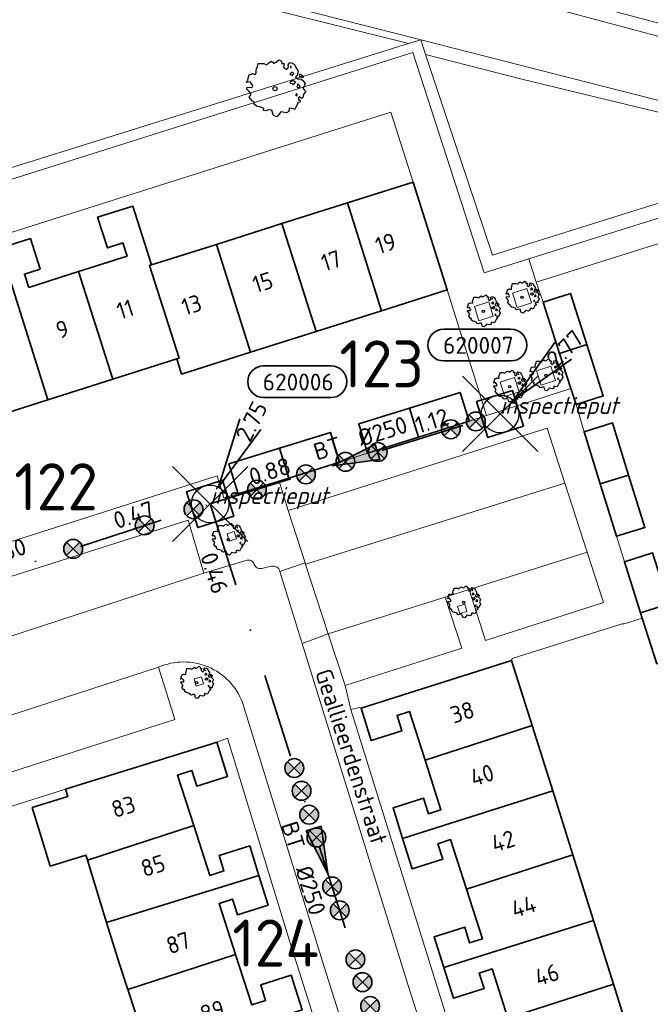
# Model space of a CAD drawing. Header units: metres. Extents: x 152391 to 157968, y 462336 to 467280.
# Tile 665 of 736: x 156860 to 156910, y 464745 to 464823. Entities that reach past the tile are written whole.
import ezdxf
from ezdxf.enums import TextEntityAlignment as Align

# ---------------------------------------------------------------- set-up
doc = ezdxf.new("R2010")
doc.units = ezdxf.units.M
doc.header["$LTSCALE"] = 0.75
doc.header["$PDMODE"] = 3
doc.header["$PDSIZE"] = 3
doc.linetypes.add('RI-VWA_BETON', pattern=[19, 9, -5, 0, -5])
doc.layers.get('0').update_dxf_attribs({"lineweight": 25})
doc.layers.get('defpoints').update_dxf_attribs({"lineweight": 25})
for name, color, linetype, lineweight in [('B-GV-GR-BOOM-S', 252, 'Continuous', 25), ('B-WE-GR-BEPLANTING_CULTUUR_BOSPLANTSOEN-GV', 251, 'Continuous', 18), ('B-WE-GR-GROENVOORZIENING-GV', 251, 'Continuous', 18), ('B-WE-GR-HAAG-GV', 251, 'Continuous', 13), ('B-WE-OG-BEBOUWING-GV', 6, 'Continuous', 35), ('B-WE-OG-BEBOUWING-T18', 1, 'Continuous', 18), ('B-WE-OG-TOPOGRAFIE-T18', 1, 'Continuous', 18), ('B-WE-OG-WATER_SLOOT-GV', 251, 'Continuous', 18), ('B-WE-VH-VERHARDING_BETONSTRAATSTEEN-GV', 251, 'Continuous', 18), ('B-WE-VH-VERHARDING_TEGEL-GV', 251, 'Continuous', 18), ('N-OI-RI-T50', 130, 'Continuous', 50), ('N-OI-RI-VWA_PUTNUMMER-S @ 0.75', 36, 'Continuous', 35), ('N-OI-RI-VWA_RIOOLPUT_INSPECTIEPUT-S', 36, 'Continuous', 35), ('N-OI-RI-VWA_STROOMRICHTING-S @ 0.75', 36, 'Continuous', 35), ('N-OI-RI-VWA_TRANSPORTLEIDING_BETON_250-G', 36, 'RI-VWA_BETON', 35)]:
    doc.layers.add(name, color=color, linetype=linetype, lineweight=lineweight)
doc.layers.add('inspectieput', color=7, linetype='Continuous', plot=False)
doc.layers.add('N-OI-RI-VRIJVERVAL_HULPSTUK-S', color=210, linetype='Continuous', lineweight=35, plot=False)
doc.styles.add('NLCS-ISO', font='isocpeur.ttf')
doc.styles.add('NLCS-ISO-M750-T18', font='NLCS-ISO.ttf', dxfattribs={"height": 1.35})
doc.styles.add('NLCS-ISO-M750-T18_CURSIEF', font='NLCS-ISO.ttf', dxfattribs={"oblique": 15, "height": 1.35})
doc.styles.add('NLCS-ISO-M750-T50', font='NLCS-ISO.ttf', dxfattribs={"height": 3.75})

# ---------------------------------------------------------------- blocks, each defined once
blk = doc.blocks.new('*U75')
at = {"ltscale": 0.1}
blk.add_hatch(color=256, dxfattribs=at).paths.add_polyline_path([(2.5, 0), (-2.5, -0.83), (-2.5, 0.83)])
at = {"ltscale": 0.1, "flags": 128}
blk.add_lwpolyline([(2.5, 0), (-2.5, -0.83), (-2.5, 0.83)], close=True, dxfattribs=at)
at = {"ltscale": 0.1, "style": 'NLCS-ISO'}
for tag, p in [('BOBL', (-29.37, -3.24)), ('MAT', (-1, -3.74))]:
    blk.add_attdef(tag, text='', height=1.8, dxfattribs=at).set_placement(p, align=Align.BOTTOM_RIGHT)
for tag, p in [('BOBR', (28.42, -3.23)), ('DIA', (1, -3.74))]:
    blk.add_attdef(tag, text='', height=1.8, dxfattribs=at).set_placement(p, align=Align.BOTTOM_LEFT)
at = {"layer": 'defpoints', "ltscale": 0.1, "style": 'NLCS-ISO', "flags": 1}
blk.add_attdef('JVA', text='', height=1.8, dxfattribs=at).set_placement((0, -1), align=Align.TOP_CENTER)
blk = doc.blocks.new('B-SRI-PUT_VWA-SO')
at = {"flags": 128}
blk.add_lwpolyline([(-2, 2), (2, 2), (2, -2), (-2, -2)], close=True, dxfattribs=at)
at = {"lineweight": -3, "flags": 128}
blk.add_lwpolyline([(2, -2), (2, 2), (-2, 2), (-2, -2)], close=True, dxfattribs=at)
at = {"lineweight": -3}
blk.add_circle((0, 0), 2, dxfattribs=at)
blk = doc.blocks.new('*U280')
for q in [(5.83, 7.6), (7.6, 5.83)]:
    blk.add_line((1.41, 1.41), q)
blk.add_lwpolyline([(1.16, 9.01), (-5.99, 9.01, 1), (-5.99, 5.63), (1.16, 5.63, 1)], format="xyb", close=True)
at = {"ltscale": 0.1, "style": 'NLCS-ISO'}
blk.add_attdef('PUTHGT', text='', height=1.8, rotation=45, dxfattribs=at).set_placement((5.39, 5.43), align=Align.MIDDLE_LEFT)
blk.add_attdef('PUTNR', text='', height=1.8, dxfattribs=at).set_placement((-2.31, 7.29), align=Align.MIDDLE_CENTER)
blk = doc.blocks.new('*U279')
for q in [(3.16, 9.04), (5.4, 7.92)]:
    blk.add_line((0.9, 1.79), q)
blk.add_lwpolyline([(12.85, 14.69), (5.69, 14.69, 1), (5.69, 11.3), (12.85, 11.3, 1)], format="xyb", close=True)
at = {"ltscale": 0.1, "style": 'NLCS-ISO'}
blk.add_attdef('PUTHGT', text='', height=1.8, rotation=63.2255, dxfattribs=at).set_placement((3.42, 6.84), align=Align.MIDDLE_LEFT)
blk.add_attdef('PUTNR', text='', height=1.8, dxfattribs=at).set_placement((9.37, 12.96), align=Align.MIDDLE_CENTER)
blk = doc.blocks.new('*U76')
at = {"ltscale": 0.1}
blk.add_hatch(color=256, dxfattribs=at).paths.add_polyline_path([(-2.5, 0), (2.5, -0.83), (2.5, 0.83)])
at = {"ltscale": 0.1, "flags": 128}
blk.add_lwpolyline([(-2.5, 0), (2.5, -0.83), (2.5, 0.83)], close=True, dxfattribs=at)
at = {"ltscale": 0.1, "style": 'NLCS-ISO'}
for tag, p in [('BOBL', (-6.81, 0)), ('MAT', (-1, 0.5))]:
    blk.add_attdef(tag, text='', height=1.8, dxfattribs=at).set_placement(p, align=Align.BOTTOM_RIGHT)
for tag, p in [('DIA', (1, 0.5)), ('BOBR', (7.22, 0))]:
    blk.add_attdef(tag, text='', height=1.8, dxfattribs=at).set_placement(p, align=Align.BOTTOM_LEFT)
at = {"layer": 'defpoints', "ltscale": 0.1, "style": 'NLCS-ISO', "flags": 1}
blk.add_attdef('JVA', text='', height=1.8, dxfattribs=at).set_placement((0, -1), align=Align.TOP_CENTER)
blk = doc.blocks.new('*U77')
at = {"ltscale": 0.1}
blk.add_hatch(color=256, dxfattribs=at).paths.add_polyline_path([(2.5, 0), (-2.5, -0.83), (-2.5, 0.83)])
at = {"ltscale": 0.1, "flags": 128}
blk.add_lwpolyline([(2.5, 0), (-2.5, -0.83), (-2.5, 0.83)], close=True, dxfattribs=at)
at = {"ltscale": 0.1, "style": 'NLCS-ISO'}
for tag, p in [('BOBL', (-17.04, 0)), ('MAT', (-1, 0.5))]:
    blk.add_attdef(tag, text='', height=1.8, dxfattribs=at).set_placement(p, align=Align.BOTTOM_RIGHT)
for tag, p in [('DIA', (1, 0.5)), ('BOBR', (16.1, 0))]:
    blk.add_attdef(tag, text='', height=1.8, dxfattribs=at).set_placement(p, align=Align.BOTTOM_LEFT)
at = {"layer": 'defpoints', "ltscale": 0.1, "style": 'NLCS-ISO', "flags": 1}
blk.add_attdef('JVA', text='', height=1.8, dxfattribs=at).set_placement((0, -1), align=Align.TOP_CENTER)
blk = doc.blocks.new('SRI-HULP')
h = blk.add_hatch(color=256)
h.dxf.hatch_style = 1
h.paths.add_polyline_path([(-0.71, 0.71, 0.198912), (-1, 0, 0.198912), (-0.71, -0.71), (0, 0)])
h = blk.add_hatch(color=256)
h.dxf.hatch_style = 1
h.paths.add_polyline_path([(1, 0, 0.198912), (0.71, 0.71), (0, 0), (0.71, -0.71, 0.198912)])
for p, q in [((-0.71, 0.71), (0.71, -0.71)), ((-0.71, -0.71), (0.71, 0.71))]:
    blk.add_line(p, q)
blk.add_circle((0, 0), 1)
blk = doc.blocks.new('ACMAP_ANN_TEMPLATE_type knoop')
at = {"layer": 'defpoints', "style": 'NLCS-ISO-M750-T18_CURSIEF', "oblique": 15}
blk.add_attdef('type_knoop', (0, 0), '', height=1.35, dxfattribs=at)
blk = doc.blocks.new('SGR-BOOM_31_50')
at = {"linetype": 'Continuous'}
for p, q in [((-1.51, 1.451), (-1.479, 1.582)), ((-1.479, 1.582), (-1.402, 1.78)), ((-1.402, 1.78), (-1.355, 1.999)), ((-1.355, 1.999), (-0.89, 1.999)), ((-0.89, 1.999), (-0.688, 1.911)), ((-0.688, 1.911), (-0.626, 1.933)), ((-0.626, 1.933), (-0.487, 2.064)), ((-0.487, 2.064), (-0.301, 2.196)), ((-0.301, 2.196), (-0.177, 2.108)), ((-0.177, 2.108), (-0.084, 2.02)), ((-0.084, 2.02), (0.087, 2.108)), ((0.087, 2.108), (0.273, 2.283)), ((0.273, 2.283), (0.351, 2.305)), ((0.351, 2.305), (0.444, 2.261)), ((0.444, 2.261), (0.521, 2.196)), ((0.537, 2.042), (0.506, 1.999)), ((0.506, 1.999), (0.707, 2.02)), ((0.521, 2.196), (0.537, 2.042)), ((0.723, 1.977), (0.676, 1.714)), ((0.676, 1.714), (0.754, 1.648)), ((0.707, 2.02), (0.723, 1.977)), ((0.754, 1.648), (0.924, 1.539)), ((0.924, 1.539), (1.002, 1.604)), ((1.002, 1.604), (1.064, 1.714)), ((1.048, 1.867), (1.188, 2.086)), ((1.064, 1.714), (1.048, 1.867)), ((1.188, 2.086), (1.358, 2.042)), ((1.296, 1.823), (1.234, 1.78)), ((1.234, 1.78), (1.265, 1.67)), ((1.265, 1.67), (1.281, 1.648)), ((1.281, 1.692), (1.296, 1.823)), ((1.358, 2.042), (1.545, 1.933)), ((1.545, 1.933), (1.669, 1.692)), ((1.669, 1.692), (1.839, 1.407)), ((-2.177, 0.772), (-2.038, 1.166)), ((-2.038, 1.166), (-1.944, 1.144)), ((-1.944, 1.144), (-1.789, 1.21)), ((-1.789, 1.21), (-1.572, 1.144)), ((-1.572, 1.144), (-1.495, 1.232)), ((-1.495, 1.232), (-1.51, 1.451)), ((1.25, 1.21), (1.188, 1.166)), ((1.188, 1.166), (1.234, 1.101)), ((1.234, 1.101), (1.312, 1.122)), ((1.296, 1.298), (1.25, 1.21)), ((1.374, 1.298), (1.296, 1.298)), ((1.312, 1.122), (1.374, 1.035)), ((1.436, 1.254), (1.374, 1.298)), ((1.374, 1.035), (1.436, 1.122)), ((1.498, 1.166), (1.436, 1.254)), ((1.436, 1.122), (1.498, 1.166)), ((1.762, 1.057), (1.638, 0.925)), ((1.638, 0.925), (1.7, 0.838)), ((1.7, 0.838), (1.839, 0.75)), ((1.839, 1.407), (1.762, 1.057)), ((1.839, 0.75), (1.917, 0.794)), ((1.963, 1.144), (1.917, 1.079)), ((1.917, 1.079), (1.948, 0.991)), ((1.917, 0.794), (2.087, 0.75)), ((1.948, 0.991), (2.041, 0.925)), ((2.056, 1.144), (1.963, 1.144)), ((2.041, 0.969), (2.18, 0.903)), ((2.041, 0.925), (2.056, 0.969)), ((2.165, 1.013), (2.056, 1.144)), ((2.304, 0.947), (2.165, 1.013)), ((2.18, 0.903), (2.304, 0.947)), ((-2.27, 0.487), (-2.208, 0.641)), ((-1.991, 0.553), (-2.27, 0.487)), ((-2.239, -0.038), (-2.224, 0.115)), ((-2.224, 0.115), (-1.851, 0.093)), ((-2.208, 0.641), (-2.131, 0.706)), ((-2.131, 0.706), (-2.177, 0.772)), ((-1.898, 0.444), (-1.991, 0.553)), ((-1.774, 0.246), (-1.898, 0.444)), ((-1.851, 0.093), (-1.774, 0.246)), ((1.234, 0.553), (1.188, 0.444)), ((1.188, 0.444), (1.374, 0.422)), ((1.405, 0.619), (1.234, 0.553)), ((1.374, 0.422), (1.483, 0.334)), ((1.483, 0.619), (1.405, 0.619)), ((1.622, 0.531), (1.483, 0.619)), ((1.483, 0.334), (1.607, 0.487)), ((1.607, 0.487), (1.653, 0.553)), ((1.793, 0.246), (1.746, 0.137)), ((1.911, 0.065), (1.746, 0.137)), ((1.808, 0.4), (1.793, 0.312)), ((1.793, 0.312), (1.793, 0.246)), ((1.901, 0.312), (1.808, 0.4)), ((1.963, 0.268), (1.901, 0.312)), ((1.911, 0.065), (2.01, 0.181)), ((2.01, 0.181), (1.963, 0.268)), ((2.087, 0.75), (2.18, 0.684)), ((2.18, 0.684), (2.413, 0.422)), ((2.289, 0.137), (2.227, 0.049)), ((2.227, 0.049), (2.351, -0.126)), ((2.413, 0.422), (2.289, 0.137)), ((-2.053, -0.235), (-2.239, -0.038)), ((-2.069, -0.673), (-1.991, -0.564)), ((-1.805, -1.002), (-2.069, -0.673)), ((-1.913, -0.433), (-2.053, -0.235)), ((-1.991, -0.564), (-1.913, -0.433)), ((1.715, -0.389), (1.653, -0.476)), ((1.653, -0.476), (1.669, -0.564)), ((1.684, -0.564), (1.777, -0.542)), ((1.777, -0.454), (1.715, -0.389)), ((1.777, -0.542), (1.777, -0.454)), ((1.948, -0.63), (1.855, -0.783)), ((1.855, -0.783), (1.901, -0.849)), ((2.103, -0.783), (1.948, -0.63)), ((2.211, -0.695), (2.103, -0.783)), ((2.242, -0.564), (2.211, -0.695)), ((2.289, -0.411), (2.242, -0.564)), ((2.459, -0.235), (2.289, -0.411)), ((2.351, -0.126), (2.459, -0.235)), ((-1.665, -1.046), (-1.805, -1.002)), ((-1.696, -1.199), (-1.665, -1.046)), ((-1.479, -1.396), (-1.696, -1.199)), ((-1.216, -1.44), (-1.479, -1.396)), ((-0.89, -1.571), (-1.216, -1.44)), ((1.126, -1.55), (1.11, -1.812)), ((1.374, -1.571), (1.126, -1.55)), ((1.715, -1.352), (1.576, -1.659)), ((1.808, -1.177), (1.715, -1.352)), ((1.824, -1.112), (1.808, -1.177)), ((1.979, -1.068), (1.824, -1.112)), ((1.901, -0.849), (1.994, -0.936)), ((1.994, -0.936), (1.979, -1.068)), ((-0.906, -1.725), (-0.89, -1.571)), ((-0.735, -1.769), (-0.906, -1.725)), ((-0.533, -1.681), (-0.735, -1.769)), ((-0.254, -1.703), (-0.533, -1.681)), ((-0.208, -1.9), (-0.254, -1.703)), ((-0.177, -1.988), (-0.208, -1.9)), ((-0.13, -2.141), (-0.177, -1.988)), ((0.149, -2.229), (-0.13, -2.141)), ((0.335, -2.031), (0.149, -2.229)), ((0.475, -1.834), (0.335, -2.031)), ((0.909, -1.922), (0.475, -1.834)), ((1.11, -1.812), (0.909, -1.922)), ((1.576, -1.659), (1.374, -1.571))]:
    blk.add_line(p, q, dxfattribs=at)
blk.add_circle((0, 0), 0.169, dxfattribs=at)
blk = doc.blocks.new('SGR-BOOM_0_20')
at = {"linetype": 'Continuous'}
for p, q in [((-0.85, 0.816), (-0.832, 0.89)), ((-0.841, 0.693), (-0.85, 0.816)), ((-0.832, 0.89), (-0.788, 1.001)), ((-0.788, 1.001), (-0.762, 1.124)), ((-0.762, 1.124), (-0.501, 1.124)), ((-0.501, 1.124), (-0.387, 1.075)), ((-0.387, 1.075), (-0.352, 1.087)), ((-0.352, 1.087), (-0.274, 1.161)), ((-0.274, 1.161), (-0.169, 1.235)), ((-0.169, 1.235), (-0.099, 1.186)), ((-0.099, 1.186), (-0.047, 1.137)), ((-0.047, 1.137), (0.049, 1.186)), ((0.049, 1.186), (0.154, 1.284)), ((0.154, 1.284), (0.197, 1.297)), ((0.197, 1.297), (0.25, 1.272)), ((0.25, 1.272), (0.293, 1.235)), ((0.302, 1.149), (0.284, 1.124)), ((0.284, 1.124), (0.398, 1.137)), ((0.293, 1.235), (0.302, 1.149)), ((0.407, 1.112), (0.38, 0.964)), ((0.38, 0.964), (0.424, 0.927)), ((0.398, 1.137), (0.407, 1.112)), ((0.424, 0.927), (0.52, 0.865)), ((0.52, 0.865), (0.564, 0.902)), ((0.564, 0.902), (0.598, 0.964)), ((0.59, 1.05), (0.668, 1.173)), ((0.598, 0.964), (0.59, 1.05)), ((0.668, 1.173), (0.764, 1.149)), ((0.729, 1.026), (0.694, 1.001)), ((0.694, 1.001), (0.712, 0.939)), ((0.712, 0.939), (0.721, 0.927)), ((0.721, 0.952), (0.729, 1.026)), ((0.764, 1.149), (0.869, 1.087)), ((0.869, 1.087), (0.939, 0.952)), ((0.939, 0.952), (1.035, 0.792)), ((1.035, 0.792), (0.991, 0.594)), ((-1.277, 0.274), (-1.242, 0.36)), ((-1.12, 0.311), (-1.277, 0.274)), ((-1.259, -0.022), (-1.251, 0.065)), ((-1.251, 0.065), (-1.041, 0.052)), ((-1.242, 0.36), (-1.198, 0.397)), ((-1.225, 0.434), (-1.146, 0.656)), ((-1.198, 0.397), (-1.225, 0.434)), ((-1.146, 0.656), (-1.094, 0.644)), ((-1.068, 0.249), (-1.12, 0.311)), ((-1.094, 0.644), (-1.007, 0.681)), ((-0.998, 0.139), (-1.068, 0.249)), ((-1.041, 0.052), (-0.998, 0.139)), ((-1.007, 0.681), (-0.884, 0.644)), ((-0.884, 0.644), (-0.841, 0.693)), ((0.703, 0.681), (0.668, 0.656)), ((0.668, 0.656), (0.694, 0.619)), ((0.694, 0.311), (0.668, 0.249)), ((0.668, 0.249), (0.773, 0.237)), ((0.694, 0.619), (0.738, 0.631)), ((0.79, 0.348), (0.694, 0.311)), ((0.729, 0.73), (0.703, 0.681)), ((0.773, 0.73), (0.729, 0.73)), ((0.738, 0.631), (0.773, 0.582)), ((0.808, 0.705), (0.773, 0.73)), ((0.773, 0.582), (0.808, 0.631)), ((0.773, 0.237), (0.834, 0.188)), ((0.834, 0.348), (0.79, 0.348)), ((0.843, 0.656), (0.808, 0.705)), ((0.808, 0.631), (0.843, 0.656)), ((0.912, 0.299), (0.834, 0.348)), ((0.834, 0.188), (0.904, 0.274)), ((0.904, 0.274), (0.93, 0.311)), ((0.991, 0.594), (0.921, 0.521)), ((0.921, 0.521), (0.956, 0.471)), ((0.956, 0.471), (1.035, 0.422)), ((1.008, 0.139), (0.982, 0.077)), ((1.075, 0.037), (0.982, 0.077)), ((1.017, 0.225), (1.008, 0.176)), ((1.008, 0.176), (1.008, 0.139)), ((1.069, 0.176), (1.017, 0.225)), ((1.035, 0.422), (1.078, 0.447)), ((1.104, 0.151), (1.069, 0.176)), ((1.075, 0.037), (1.13, 0.102)), ((1.104, 0.644), (1.078, 0.607)), ((1.078, 0.607), (1.096, 0.557)), ((1.078, 0.447), (1.174, 0.422)), ((1.096, 0.557), (1.148, 0.521)), ((1.157, 0.644), (1.104, 0.644)), ((1.13, 0.102), (1.104, 0.151)), ((1.148, 0.545), (1.226, 0.508)), ((1.148, 0.521), (1.157, 0.545)), ((1.218, 0.57), (1.157, 0.644)), ((1.174, 0.422), (1.226, 0.385)), ((1.296, 0.533), (1.218, 0.57)), ((1.226, 0.508), (1.296, 0.533)), ((1.226, 0.385), (1.357, 0.237)), ((1.287, 0.077), (1.253, 0.028)), ((1.253, 0.028), (1.322, -0.071)), ((1.357, 0.237), (1.287, 0.077)), ((-1.155, -0.132), (-1.259, -0.022)), ((-1.164, -0.379), (-1.12, -0.317)), ((-1.015, -0.564), (-1.164, -0.379)), ((-1.076, -0.243), (-1.155, -0.132)), ((-1.12, -0.317), (-1.076, -0.243)), ((-0.937, -0.588), (-1.015, -0.564)), ((-0.954, -0.675), (-0.937, -0.588)), ((-0.832, -0.785), (-0.954, -0.675)), ((0.965, -0.761), (0.886, -0.933)), ((0.965, -0.219), (0.93, -0.268)), ((0.93, -0.268), (0.939, -0.317)), ((0.947, -0.317), (1, -0.305)), ((1, -0.256), (0.965, -0.219)), ((1.017, -0.662), (0.965, -0.761)), ((1, -0.305), (1, -0.256)), ((1.026, -0.625), (1.017, -0.662)), ((1.113, -0.601), (1.026, -0.625)), ((1.096, -0.354), (1.043, -0.44)), ((1.043, -0.44), (1.069, -0.477)), ((1.069, -0.477), (1.122, -0.527)), ((1.183, -0.44), (1.096, -0.354)), ((1.122, -0.527), (1.113, -0.601)), ((1.244, -0.391), (1.183, -0.44)), ((1.261, -0.317), (1.244, -0.391)), ((1.287, -0.231), (1.261, -0.317)), ((1.383, -0.132), (1.287, -0.231)), ((1.322, -0.071), (1.383, -0.132)), ((-0.684, -0.81), (-0.832, -0.785)), ((-0.501, -0.884), (-0.684, -0.81)), ((-0.509, -0.97), (-0.501, -0.884)), ((-0.413, -0.995), (-0.509, -0.97)), ((-0.3, -0.946), (-0.413, -0.995)), ((-0.143, -0.958), (-0.3, -0.946)), ((-0.117, -1.069), (-0.143, -0.958)), ((-0.099, -1.118), (-0.117, -1.069)), ((-0.073, -1.204), (-0.099, -1.118)), ((0.084, -1.254), (-0.073, -1.204)), ((0.188, -1.143), (0.084, -1.254)), ((0.267, -1.032), (0.188, -1.143)), ((0.511, -1.081), (0.267, -1.032)), ((0.625, -1.019), (0.511, -1.081)), ((0.633, -0.872), (0.625, -1.019)), ((0.773, -0.884), (0.633, -0.872)), ((0.886, -0.933), (0.773, -0.884))]:
    blk.add_line(p, q, dxfattribs=at)
blk.add_circle((0, 0), 0.0948, dxfattribs=at)

msp = doc.modelspace()

# ---------------------------------------------------------------- linework, layer by layer
at = {"layer": 'B-WE-GR-BEPLANTING_CULTUUR_BOSPLANTSOEN-GV'}
for points in [[(156890.728, 464821.337), (156891.711, 464821.643), (156891.308, 464821.745), (156845.525, 464833.361), (156765.795, 464853.885), (156685.055, 464874.192), (156685.082, 464872.821), (156709.582, 464867.085), (156733.106, 464861.47), (156733.951, 464861.547), (156734.543, 464861.405), (156734.914, 464861.522), (156734.986, 464861.299), (156741.095, 464859.838), (156741.469, 464858.86), (156790.505, 464846.659), (156826.665, 464837.559), (156865.002, 464827.783), (156890.33, 464821.437)], [(156848.511, 464808.174), (156849.787, 464808.572), (156890.728, 464821.337), (156890.33, 464821.437), (156865.002, 464827.783), (156826.665, 464837.559), (156790.505, 464846.659), (156741.469, 464858.86), (156741.095, 464859.838), (156734.986, 464861.299), (156743.777, 464834.047), (156777.686, 464844.816), (156783.764, 464826.008), (156818.08, 464837.015), (156824.856, 464814.964), (156825.323, 464813.476), (156824.426, 464813.205), (156826.604, 464806.024), (156828.073, 464806.417), (156829.778, 464801.282), (156848.793, 464807.282)], [(156891.711, 464821.643), (156892.103, 464820.468), (156892.202, 464820.442), (156899.77, 464818.488), (156923.737, 464812.705), (156925.081, 464813.126), (156891.823, 464821.614)], [(156923.737, 464812.705), (156899.77, 464818.488), (156892.202, 464820.442), (156892.103, 464820.468), (156897.438, 464804.483)]]:
    msp.add_lwpolyline(points, close=True, dxfattribs=at)
at = {"layer": 'B-WE-GR-GROENVOORZIENING-GV'}
for points in [[(156890.728, 464821.337), (156849.787, 464808.572), (156848.511, 464808.174), (156848.793, 464807.282), (156891.091, 464820.628), (156896.776, 464803.069), (156900.348, 464804.188), (156925.395, 464812.037), (156934.636, 464783.723), (156935.593, 464784.014), (156926.385, 464812.225), (156926.053, 464813.245), (156926.039, 464813.287), (156925.326, 464813.063), (156925.081, 464813.126), (156923.737, 464812.705), (156897.438, 464804.483), (156892.103, 464820.468), (156891.711, 464821.643)], [(156900.182, 464801.81), (156899.038, 464801.444), (156899.403, 464800.301), (156900.547, 464800.666)], [(156897.136, 464800.758), (156895.992, 464800.392), (156896.357, 464799.249), (156897.501, 464799.614)], [(156902.092, 464795.616), (156900.948, 464795.25), (156901.313, 464794.107), (156902.457, 464794.472)], [(156899.195, 464794.713), (156898.051, 464794.347), (156898.416, 464793.204), (156899.56, 464793.569)], [(156876.431, 464781.689), (156877.006, 464781.861), (156876.834, 464782.436), (156876.259, 464782.264)], [(156894.824, 464775.901), (156895.399, 464776.073), (156895.227, 464776.648), (156894.652, 464776.476)], [(156873.807, 464770.128), (156874.381, 464770.3), (156874.209, 464770.874), (156873.635, 464770.702)]]:
    msp.add_lwpolyline(points, close=True, dxfattribs=at)
at = {"layer": 'B-WE-GR-HAAG-GV'}
msp.add_lwpolyline([(156848.511, 464808.174), (156848.793, 464807.282), (156891.091, 464820.628), (156896.776, 464803.069), (156900.348, 464804.188), (156925.395, 464812.037), (156934.636, 464783.723), (156935.593, 464784.014), (156926.385, 464812.225), (156926.053, 464813.245), (156926.039, 464813.287), (156925.326, 464813.063), (156925.081, 464813.126), (156923.737, 464812.705), (156897.438, 464804.483), (156892.103, 464820.468), (156891.711, 464821.643), (156890.728, 464821.337), (156849.787, 464808.572)], close=True, dxfattribs=at)
at = {"layer": 'B-WE-OG-BEBOUWING-GV'}
for points in [[(156891.098, 464810.298), (156885.87, 464808.643), (156888.593, 464800.043), (156893.821, 464801.698)], [(156888.593, 464800.043), (156885.87, 464808.643), (156880.642, 464806.989), (156883.365, 464798.388)], [(156872.252, 464796.199), (156872.432, 464796.257), (156870.066, 464803.641), (156870.22, 464803.69), (156868.735, 464808.382), (156865.935, 464807.496), (156866.707, 464805.055), (156867.947, 464805.447), (156868.281, 464804.403), (156864.41, 464803.165), (156867.153, 464794.585)], [(156883.365, 464798.388), (156880.642, 464806.989), (156875.414, 464805.334), (156878.137, 464796.734)], [(156864.41, 464803.165), (156860.44, 464801.896), (156860.098, 464802.964), (156861.337, 464803.356), (156860.565, 464805.797), (156858.144, 464805.031), (156861.969, 464792.945), (156867.153, 464794.585)], [(156854.122, 464799.875), (156856.854, 464791.326), (156861.969, 464792.945), (156858.144, 464805.031), (156855.724, 464804.265), (156856.496, 464801.824), (156857.736, 464802.217), (156858.08, 464801.141)], [(156870.22, 464803.69), (156870.066, 464803.641), (156872.432, 464796.257), (156872.252, 464796.199), (156872.634, 464794.992), (156878.137, 464796.734), (156875.414, 464805.334)], [(156901.479, 464800.716), (156902.791, 464796.64), (156904.966, 464797.34), (156903.654, 464801.415)], [(156904.104, 464792.563), (156906.278, 464793.262), (156904.966, 464797.34), (156902.791, 464796.64), (156903.688, 464793.853)], [(156890.808, 464792.278), (156891.528, 464789.966), (156895.586, 464791.229), (156894.856, 464793.537)], [(156887.47, 464788.703), (156891.528, 464789.966), (156890.808, 464792.278), (156886.761, 464791.02)], [(156908.298, 464786.937), (156907.006, 464791.1), (156904.74, 464790.397), (156906.032, 464786.234)], [(156881.195, 464786.702), (156885.236, 464787.96), (156884.511, 464790.349), (156880.452, 464789.087)], [(156880.41, 464786.458), (156881.195, 464786.702), (156880.452, 464789.087), (156876.408, 464787.829), (156877.154, 464785.443)], [(156908.298, 464786.937), (156906.032, 464786.234), (156907.325, 464782.07), (156909.591, 464782.773)], [(156907.96, 464780.029), (156909.255, 464775.965), (156911.5, 464776.68), (156910.205, 464780.744)], [(156909.255, 464775.965), (156909.39, 464775.54), (156910.549, 464771.901), (156911.29, 464772.137), (156912.794, 464772.616), (156911.5, 464776.68)], [(156898.961, 464772.155), (156886.952, 464768.366), (156887.768, 464765.777), (156890.21, 464766.547), (156889.819, 464767.786), (156890.808, 464768.104), (156892.052, 464764.234), (156900.594, 464766.979)], [(156890.266, 464757.988), (156902.239, 464761.768), (156900.594, 464766.979), (156892.052, 464764.234), (156893.326, 464760.27), (156892.332, 464759.951), (156891.94, 464761.19), (156889.499, 464760.42)], [(156875.437, 464765.645), (156874.953, 464765.495), (156863.871, 464762.067), (156863.371, 464761.912), (156863.552, 464761.325), (156860.711, 464760.449), (156862.154, 464755.782), (156864.991, 464756.657), (156865.114, 464756.258), (156873.599, 464759.01), (156872.297, 464763.024), (156873.451, 464763.398), (156873.835, 464762.156), (156876.281, 464762.911)], [(156903.846, 464756.674), (156902.239, 464761.768), (156890.266, 464757.988), (156891.034, 464755.555), (156893.475, 464756.325), (156893.084, 464757.565), (156894.092, 464757.889), (156895.359, 464753.946)], [(156866.652, 464751.271), (156878.804, 464755.021), (156878.073, 464757.39), (156875.627, 464756.636), (156876.01, 464755.393), (156874.89, 464755.03), (156873.599, 464759.01), (156865.114, 464756.258)], [(156895.359, 464753.946), (156896.631, 464749.989), (156895.611, 464749.661), (156895.219, 464750.9), (156892.778, 464750.13), (156893.55, 464747.686), (156905.494, 464751.452), (156903.846, 464756.674)], [(156878.804, 464755.021), (156866.652, 464751.271), (156867.645, 464748.051), (156868.334, 464745.949), (156876.931, 464748.737), (156875.617, 464752.788), (156876.705, 464753.141), (156877.088, 464751.899), (156879.534, 464752.653)], [(156905.494, 464751.452), (156893.55, 464747.686), (156894.321, 464745.241), (156896.762, 464746.011), (156896.371, 464747.251), (156897.405, 464747.583), (156898.666, 464743.658), (156907.098, 464746.371)], [(156870.009, 464740.843), (156877.546, 464743.175), (156877.644, 464742.86), (156882.256, 464744.315), (156881.385, 464747.076), (156878.944, 464746.306), (156879.335, 464745.066), (156878.237, 464744.71), (156876.931, 464748.737), (156868.334, 464745.949)], [(156896.902, 464737.09), (156908.83, 464740.88), (156907.098, 464746.371), (156898.666, 464743.658), (156899.925, 464739.745), (156898.848, 464739.399), (156898.45, 464740.636), (156896.013, 464739.852)]]:
    msp.add_lwpolyline(points, close=True, dxfattribs=at)
at = {"layer": 'B-WE-OG-WATER_SLOOT-GV'}
for points in [[(156801.568, 464851.828), (156807.121, 464850.4), (156812.686, 464848.991), (156818.253, 464847.575), (156823.814, 464846.126), (156839.162, 464842.049), (156926.345, 464818.781), (156927.46, 464822.641), (156842.19, 464845.012), (156763.006, 464865.556)], [(156765.795, 464853.885), (156845.525, 464833.361), (156891.308, 464821.745), (156891.711, 464821.643), (156891.823, 464821.614), (156925.081, 464813.126), (156926.168, 464817.793), (156838.905, 464841.083), (156823.56, 464845.159), (156818.004, 464846.607), (156812.44, 464848.022), (156806.874, 464849.431), (156801.314, 464850.861)], [(156801.314, 464850.861), (156806.874, 464849.431), (156812.44, 464848.022), (156818.004, 464846.607), (156823.56, 464845.159), (156838.905, 464841.083), (156926.168, 464817.793), (156926.345, 464818.781), (156839.162, 464842.049), (156823.814, 464846.126), (156818.253, 464847.575), (156812.686, 464848.991), (156807.121, 464850.4), (156801.568, 464851.828)]]:
    msp.add_lwpolyline(points, dxfattribs=at)
at = {"layer": 'B-WE-VH-VERHARDING_BETONSTRAATSTEEN-GV'}
for points in [[(156882.489, 464779.949), (156882.529, 464779.826), (156882.716, 464779.885), (156903.212, 464786.299), (156901.788, 464790.695), (156881.143, 464784.113)], [(156903.212, 464786.299), (156882.716, 464779.885), (156882.529, 464779.826), (156884.325, 464774.293), (156884.33, 464774.276), (156884.337, 464774.278), (156893.673, 464777.222), (156895.581, 464777.824), (156904.996, 464780.793)], [(156874.405, 464779.117), (156873.15, 464783.361), (156847.016, 464775.074), (156848.392, 464770.663)], [(156896.887, 464773.76), (156906.297, 464776.781), (156904.996, 464780.793), (156895.581, 464777.824)], [(156884.337, 464774.278), (156885.676, 464770.16), (156894.983, 464773.148), (156893.673, 464777.222)], [(156870.797, 464771.633), (156851.285, 464765.316), (156852.611, 464761.223), (156872.1, 464767.457)]]:
    msp.add_lwpolyline(points, close=True, dxfattribs=at)
for points in [[(156877.76, 464780.141), (156874.405, 464779.117), (156848.392, 464770.663), (156846.379, 464770.01), (156845.001, 464774.435), (156839.023, 464772.539), (156840.33, 464768.348), (156840.445, 464767.979), (156842.068, 464762.679), (156843.441, 464758.277), (156848.371, 464759.856), (156849.401, 464760.186), (156852.611, 464761.223), (156851.285, 464765.316), (156870.797, 464771.633)], [(156879.789, 464779.682), (156879.04, 464779.51)], [(156882.254, 464773.532), (156880.48, 464779.256)], [(156895.801, 464730.341), (156895.596, 464730.982), (156890.728, 464746.196), (156882.254, 464773.532)], [(156877.494, 464768.808), (156883.885, 464748.164), (156890.253, 464727.948)]]:
    msp.add_lwpolyline(points, dxfattribs=at)
for points in [[(156878.429, 464779.83, 0.416641), (156877.76, 464780.141)], [(156879.04, 464779.51, -0.42609), (156878.429, 464779.83)], [(156880.48, 464779.256, 0.399969), (156879.789, 464779.682)], [(156870.797, 464771.633, -0.428695), (156877.494, 464768.808)]]:
    msp.add_lwpolyline(points, format="xyb", dxfattribs=at)
at = {"layer": 'B-WE-VH-VERHARDING_TEGEL-GV'}
for points in [[(156903.688, 464793.853), (156902.791, 464796.64), (156901.479, 464800.716), (156900.927, 464802.332), (156900.348, 464804.188), (156896.776, 464803.069), (156891.091, 464820.628), (156848.793, 464807.282), (156829.778, 464801.282), (156831.087, 464797.436), (156837.018, 464799.31), (156889.312, 464815.872), (156891.098, 464810.298), (156893.821, 464801.698), (156896.97, 464791.69), (156901.045, 464793.001)], [(156900.182, 464801.81), (156900.547, 464800.666), (156899.403, 464800.301), (156899.038, 464801.444)], [(156897.136, 464800.758), (156897.501, 464799.614), (156896.357, 464799.249), (156895.992, 464800.392)], [(156902.092, 464795.616), (156902.457, 464794.472), (156901.313, 464794.107), (156900.948, 464795.25)], [(156899.195, 464794.713), (156899.56, 464793.569), (156898.416, 464793.204), (156898.051, 464794.347)], [(156909.39, 464775.54), (156909.255, 464775.965), (156907.96, 464780.029), (156907.325, 464782.07), (156906.032, 464786.234), (156904.74, 464790.397), (156904.104, 464792.563), (156903.688, 464793.853), (156901.045, 464793.001), (156896.97, 464791.69), (156895.586, 464791.229), (156891.528, 464789.966), (156887.47, 464788.703), (156885.236, 464787.96), (156881.195, 464786.702), (156880.41, 464786.458), (156881.143, 464784.113), (156901.788, 464790.695), (156903.212, 464786.299), (156904.996, 464780.793), (156906.297, 464776.781), (156896.887, 464773.76), (156895.581, 464777.824), (156893.673, 464777.222), (156894.983, 464773.148), (156885.676, 464770.16), (156886.13, 464768.259), (156886.822, 464768.429), (156886.952, 464768.366), (156898.961, 464772.155), (156899.008, 464772.329), (156907.855, 464775.127), (156907.874, 464775.067)], [(156877.006, 464781.861), (156876.431, 464781.689), (156876.259, 464782.264), (156876.834, 464782.436)], [(156882.529, 464779.826), (156882.489, 464779.949), (156880.48, 464779.256), (156882.254, 464773.532), (156884.325, 464774.293)], [(156895.399, 464776.073), (156894.824, 464775.901), (156894.652, 464776.476), (156895.227, 464776.648)], [(156884.325, 464774.293), (156882.254, 464773.532), (156890.728, 464746.196), (156895.596, 464730.982), (156897.887, 464731.652), (156896.626, 464735.466), (156896.624, 464735.734), (156896.859, 464735.974), (156895.913, 464736.853), (156886.125, 464768.258), (156886.13, 464768.259), (156885.676, 464770.16), (156884.337, 464774.278), (156884.33, 464774.276)], [(156874.381, 464770.3), (156873.807, 464770.128), (156873.635, 464770.702), (156874.209, 464770.874)]]:
    msp.add_lwpolyline(points, close=True, dxfattribs=at)
for points in [[(156950.315, 464743.693), (156947.802, 464751.448), (156937.685, 464783.594), (156934.944, 464782.78), (156934.636, 464783.723), (156925.395, 464812.037), (156900.348, 464804.188), (156900.927, 464802.332), (156922.095, 464808.996), (156932.112, 464777.742), (156933.44, 464778.153), (156934.823, 464778.64), (156944.881, 464747.23), (156943.406, 464746.712), (156939.214, 464745.413), (156939.871, 464743.288)], [(156877.154, 464785.443), (156876.014, 464785.142), (156875.461, 464786.89), (156844.147, 464776.902), (156838.217, 464774.858), (156834.434, 464773.618), (156835.314, 464770.929), (156836.546, 464766.735), (156840.111, 464767.861), (156840.445, 464767.979), (156840.33, 464768.348), (156839.023, 464772.539), (156845.001, 464774.435), (156846.379, 464770.01), (156848.392, 464770.663), (156847.016, 464775.074), (156873.15, 464783.361), (156874.405, 464779.117), (156877.76, 464780.141)], [(156880.48, 464779.256), (156882.489, 464779.949), (156881.143, 464784.113), (156880.41, 464786.458), (156877.154, 464785.443)], [(156879.04, 464779.51), (156879.789, 464779.682)], [(156870.797, 464771.633), (156872.1, 464767.457), (156852.611, 464761.223), (156849.401, 464760.186), (156850.182, 464757.757), (156852.668, 464758.538), (156863.371, 464761.912), (156863.871, 464762.067), (156874.953, 464765.495), (156875.437, 464765.645), (156876.304, 464765.983), (156881.343, 464749.48), (156887.53, 464729.922)], [(156890.253, 464727.948), (156883.885, 464748.164), (156877.494, 464768.808)]]:
    msp.add_lwpolyline(points, dxfattribs=at)
for points in [[(156877.76, 464780.141, -0.416641), (156878.429, 464779.83)], [(156878.429, 464779.83, 0.42609), (156879.04, 464779.51)], [(156879.789, 464779.682, -0.399969), (156880.48, 464779.256)], [(156877.494, 464768.808, 0.428695), (156870.797, 464771.633)]]:
    msp.add_lwpolyline(points, format="xyb", dxfattribs=at)
at = {"layer": 'inspectieput'}
for p in [(156898.04, 464791.82), (156874.91, 464784.64)]:
    msp.add_point(p, dxfattribs=at)
at = {"layer": 'N-OI-RI-VWA_TRANSPORTLEIDING_BETON_250-G'}
for p, q in [((156874.91, 464784.64), (156898.04, 464791.82)), ((156837.31, 464772.3), (156874.91, 464784.64)), ((156874.91, 464784.64), (156892.56, 464729.33))]:
    msp.add_line(p, q, dxfattribs=at)

# ---------------------------------------------------------------- block references
at = {"layer": 'B-GV-GR-BOOM-S', "transparency": 33554559}
for name, p in [('SGR-BOOM_31_50', (156880.085, 464817.738)), ('SGR-BOOM_0_20', (156899.8, 464801.1)), ('SGR-BOOM_0_20', (156896.7, 464800)), ('SGR-BOOM_0_20', (156901.7, 464794.9)), ('SGR-BOOM_0_20', (156898.8, 464794)), ('SGR-BOOM_0_20', (156876.359, 464781.805)), ('SGR-BOOM_0_20', (156895.133, 464776.811)), ('SGR-BOOM_0_20', (156873.822, 464770.404))]:
    msp.add_blockref(name, p, dxfattribs=at)
at = {"layer": 'defpoints'}
for p in [(156898.04, 464791.82), (156874.91, 464784.64)]:
    msp.add_blockref('ACMAP_ANN_TEMPLATE_type knoop', p, dxfattribs=at).add_auto_attribs({'type_knoop': 'inspectieput'})
at = {"layer": 'N-OI-RI-VRIJVERVAL_HULPSTUK-S', "xscale": 0.75, "yscale": 0.75, "zscale": 0.75}
for p in [(156894.109, 464790.594), (156896.109, 464791.219), (156888.281, 464788.781), (156885.703, 464788), (156882.547, 464787), (156878.641, 464785.781), (156873.578, 464784.219), (156869.688, 464782.938), (156863.984, 464781.062), (156881.625, 464763.594), (156882.203, 464761.781), (156882.812, 464759.875), (156883.391, 464758.062), (156884.641, 464754.156), (156885.25, 464752.25), (156886.5, 464748.344), (156887.062, 464746.531), (156887.672, 464744.625)]:
    msp.add_blockref('SRI-HULP', p, dxfattribs=at)
at = {"layer": 'N-OI-RI-VWA_PUTNUMMER-S @ 0.75', "xscale": 0.75, "yscale": 0.75, "zscale": 0.75}
for name, p, values in [('*U280', (156898.04, 464791.82), {'PUTNR': '620007', 'PUTHGT': '2.77'}), ('*U279', (156874.91, 464784.64), {'PUTNR': '620006', 'PUTHGT': '2.75'})]:
    msp.add_blockref(name, p, dxfattribs=at).add_auto_attribs(values)
at = {"layer": 'N-OI-RI-VWA_RIOOLPUT_INSPECTIEPUT-S', "xscale": 0.75, "yscale": 0.75, "zscale": 0.75}
for p, rotation in [((156898.04, 464791.82), 197.2453550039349), ((156874.91, 464784.64), 287.6984274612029)]:
    msp.add_blockref('B-SRI-PUT_VWA-SO', p, dxfattribs=dict(at, rotation=rotation))
at = {"layer": 'N-OI-RI-VWA_STROOMRICHTING-S @ 0.75', "xscale": 0.75, "yscale": 0.75, "zscale": 0.75}
for name, p, rotation, values in [('*U76', (156886.475, 464788.23), 17.24535500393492, {'MAT': 'BT', 'DIA': '%%c250', 'BOBL': '0.88', 'BOBR': '1.12'}), ('*U77', (156856.11, 464778.47), 18.16939572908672, {'MAT': 'BT', 'DIA': '%%c250', 'BOBL': '0.73', 'BOBR': '0.47'}), ('*U75', (156883.735, 464756.985), 287.6984274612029, {'MAT': 'BT', 'DIA': '%%c250', 'BOBL': '0.46', 'BOBR': '0.13'})]:
    msp.add_blockref(name, p, dxfattribs=dict(at, rotation=rotation)).add_auto_attribs(values)

# ---------------------------------------------------------------- texts
at = {"layer": 'B-WE-OG-BEBOUWING-T18', "style": 'NLCS-ISO-M750-T18'}
for s, rotation, p in [('19', 17.6, (156888.91, 464805.41)), ('17', 17.6, (156884.565, 464804.035)), ('15', 17.6, (156879.104, 464802.306)), ('13', 17.6, (156873.427, 464800.509)), ('11', 17.6, (156868.136, 464800.158)), ('9', 17.6, (156863.111, 464798.567)), ('38', 17.5, (156895.028, 464768.044)), ('40', 17.5, (156896.61, 464763.033)), ('83', 17.1, (156867.987, 464760.517)), ('42', 17.5, (156898.279, 464757.773)), ('85', 17.1, (156870.353, 464755.817)), ('44', 17.5, (156899.924, 464752.561)), ('87', 18.5, (156872.368, 464749.666)), ('46', 17.5, (156901.783, 464747.123)), ('89', 17.5, (156875.087, 464744.223))]:
    msp.add_text(s, height=1.35, rotation=rotation, dxfattribs=at).set_placement(p, align=Align.MIDDLE)
at = {"layer": 'B-WE-OG-TOPOGRAFIE-T18', "style": 'NLCS-ISO-M750-T18'}
msp.add_text('Geallieerdenstraat', height=1.35, rotation=288.2, dxfattribs=at).set_placement((156886.182, 464764.497), align=Align.MIDDLE)
at = {"layer": 'N-OI-RI-T50', "style": 'NLCS-ISO-M750-T50'}
for s, p in [('123', (156885.212, 464793.928)), ('122', (156859.277, 464784.134)), ('124', (156876.67, 464747.771))]:
    msp.add_text(s, height=3.75, dxfattribs=at).set_placement(p)

doc.saveas('drawing.dxf')
